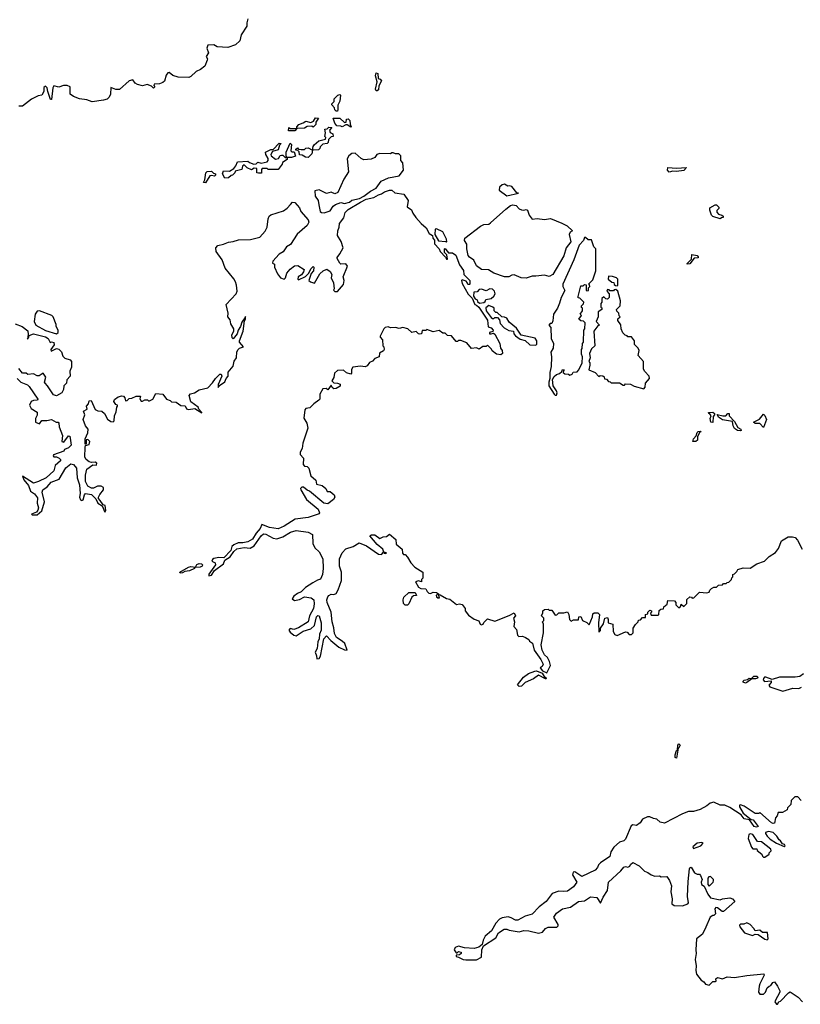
# Model space of a CAD drawing. Extents: x 2106670 to 2323771, y 35271 to 224896.
# Tile 408 of 419: x 2288202 to 2294648, y 193725 to 201859. Entities that reach past the tile are written whole.
import ezdxf

# ---------------------------------------------------------------- set-up
doc = ezdxf.new("R2010")
doc.units = 0

msp = doc.modelspace()

# ---------------------------------------------------------------- linework, layer by layer
at = {"layer": '0CON20XD'}
for points in [[(2290086.7, 201865), (2290077, 201833), (2290076.7, 201805), (2290030, 201735), (2290020, 201685), (2289985, 201652), (2289920.7, 201629.3), (2289833.6, 201633.6), (2289805, 201652.5), (2289755, 201647.5), (2289747.5, 201625), (2289760, 201585), (2289742.5, 201555), (2289752.5, 201535), (2289750, 201525), (2289730, 201475), (2289695, 201448), (2289660.3, 201429.7), (2289615, 201390), (2289597.7, 201382.3), (2289510, 201385), (2289466.7, 201396.7), (2289435, 201422.5), (2289425, 201420), (2289410.4, 201399.5), (2289397.7, 201352.3), (2289385, 201340), (2289355, 201330), (2289313, 201327), (2289310, 201315), (2289316.7, 201305), (2289305.8, 201294.2), (2289290, 201310), (2289255, 201323.3), (2289215, 201313.8), (2289175, 201323.3), (2289156.7, 201335), (2289135, 201362.5), (2289105, 201353.8), (2289025, 201282.5), (2288995, 201281.2), (2288955, 201300), (2288951.9, 201245), (2288940.9, 201219.1), (2288925, 201202.5), (2288895, 201193.1), (2288800.4, 201180.5), (2288755, 201196.2), (2288695, 201203.8), (2288645, 201224.2), (2288618, 201245), (2288617.5, 201305), (2288595, 201316.1), (2288564.7, 201315.3), (2288525, 201302.3), (2288485, 201312.9), (2288474.6, 201295.4), (2288465, 201200), (2288455, 201200), (2288433.1, 201265), (2288429.5, 201295), (2288415, 201310), (2288402.1, 201297.9), (2288400.4, 201265), (2288385.7, 201235)], [(2291155, 201270), (2291145, 201270), (2291140, 201285), (2291152.5, 201345), (2291140, 201395), (2291145, 201420), (2291160, 201415), (2291161.7, 201371.7), (2291178.3, 201368.3), (2291190, 201355), (2291168.3, 201311.7), (2291165, 201280), (2291155, 201270)], [(2288385.7, 201235), (2288355, 201230), (2288298.6, 201201.4), (2288225, 201145.8), (2288194.3, 201144.3)], [(2290825, 201102.5), (2290815, 201102.5), (2290803.9, 201113.9), (2290801.7, 201131.7), (2290780, 201155), (2290780, 201165), (2290798.3, 201181.7), (2290800, 201205), (2290830, 201235), (2290845, 201240), (2290850, 201235), (2290846.7, 201185), (2290828.3, 201151.7), (2290830, 201115), (2290825, 201102.5)], [(2290475, 200940), (2290421.7, 200941.7), (2290423, 200967), (2290435, 200960), (2290490, 200960), (2290490, 200975), (2290506.4, 200993.6), (2290544, 201006), (2290565, 201020), (2290605, 201010), (2290628.3, 201021.7), (2290645, 201047.5), (2290670, 201045), (2290648.3, 201011.7), (2290646.1, 200993.9), (2290625, 200970), (2290615, 200980), (2290575, 200977.5), (2290555, 200963.8), (2290490, 200960), (2290475, 200940)], [(2290935, 200970), (2290905, 200990), (2290895, 200990), (2290865, 200972.5), (2290855, 200980), (2290821.7, 200981.7), (2290803, 201003), (2290790, 201045), (2290846.4, 201046.4), (2290885, 201010), (2290898.3, 201011.7), (2290901.7, 201038.3), (2290915, 201040), (2290927, 201027), (2290930, 200995), (2290940, 200975), (2290935, 200970)], [(2290585, 200720), (2290563, 200723), (2290535, 200740), (2290511.7, 200741.7), (2290508.3, 200768.3), (2290498.3, 200778.3), (2290481.7, 200781.7), (2290481.7, 200788.3), (2290495, 200800), (2290505, 200790), (2290525, 200787.5), (2290555, 200787.5), (2290565, 200796.7), (2290585, 200800), (2290620, 200780), (2290625, 200810), (2290634.1, 200825.9), (2290673, 200857), (2290728.3, 200871.7), (2290730, 200885), (2290722.5, 200895), (2290727.5, 200925), (2290722.5, 200955), (2290741.7, 200958.3), (2290755, 200970), (2290778.3, 200968.3), (2290760, 200945), (2290767, 200927), (2290787.5, 200915), (2290790, 200895), (2290775, 200890), (2290751.7, 200868.3), (2290750, 200845), (2290740, 200835), (2290705, 200830), (2290681.7, 200808.3), (2290680, 200795), (2290670, 200785), (2290620, 200780), (2290615, 200750), (2290585, 200720)], [(2289895, 200550), (2289876.7, 200585), (2289885, 200610), (2289933, 200607), (2289970, 200630), (2289987.7, 200652.3), (2290000, 200685), (2290085, 200690), (2290098.3, 200678.3), (2290135, 200666.7), (2290155, 200667.5), (2290168.3, 200681.7), (2290195, 200673.3), (2290245, 200683.3), (2290253.3, 200695), (2290253, 200713), (2290233.3, 200745), (2290232.5, 200765), (2290275, 200786.2), (2290295, 200787.5), (2290345, 200837.5), (2290360, 200835), (2290347.5, 200822.5), (2290336, 200784), (2290290.7, 200769.3), (2290276.7, 200745), (2290277.5, 200735), (2290315, 200707.5), (2290338.3, 200711.7), (2290353.6, 200736.4), (2290365, 200740), (2290375, 200740), (2290395, 200720), (2290410, 200720), (2290402.5, 200732.5), (2290402.5, 200765), (2290435, 200840), (2290447, 200827), (2290440, 200775), (2290448.3, 200768.3), (2290468.3, 200768.3), (2290478.3, 200731.7), (2290445, 200720), (2290410, 200720), (2290410, 200705), (2290371.7, 200678.3), (2290370, 200665), (2290335, 200622.5), (2290285, 200620), (2290255, 200622.5), (2290245, 200630), (2290205, 200630), (2290198.3, 200621.7), (2290198.3, 200591.7), (2290175, 200590), (2290160, 200595), (2290160, 200630), (2290138.3, 200631.7), (2290115, 200617.5), (2290080, 200635), (2290055, 200660), (2290041.7, 200648.3), (2290035, 200620), (2289981.7, 200608.3), (2289977.5, 200592.5), (2289960, 200575), (2289947.5, 200572.5), (2289925, 200552.5), (2289895, 200550)], [(2290715, 200264), (2290765, 200280), (2290790.7, 200319.3), (2290808.3, 200331.7), (2290855, 200347.5), (2290885, 200340), (2290925, 200351.4), (2290945, 200368.8), (2291007.8, 200382.2), (2291045, 200402), (2291097.7, 200442.3), (2291145, 200466.7), (2291186.1, 200523.9), (2291248.3, 200551.7), (2291335, 200569.2), (2291372.5, 200615), (2291367, 200677), (2291350, 200695), (2291350, 200735), (2291331.7, 200751.7), (2291305, 200750), (2291285, 200760), (2291275, 200760), (2291265, 200750), (2291175, 200752.5), (2291150, 200745), (2291135, 200720), (2291105, 200707.5), (2291045, 200702.5), (2291021.7, 200711.7), (2290972.5, 200755), (2290945, 200754), (2290918.8, 200735), (2290905, 200710), (2290917, 200603), (2290879.3, 200540.7), (2290829.3, 200430.7), (2290805, 200420), (2290775, 200433.3), (2290735, 200422.5), (2290675, 200453.8), (2290640, 200445), (2290640.7, 200400.7), (2290667.5, 200365), (2290670.7, 200330.7), (2290683.8, 200275), (2290695, 200266.2), (2290715, 200264)], [(2289735, 200510), (2289720, 200515), (2289730, 200535), (2289740, 200595), (2289750, 200605), (2289787, 200607), (2289801.7, 200591.7), (2289820, 200585), (2289820, 200575), (2289810, 200565), (2289785, 200572.5), (2289771.7, 200568.3), (2289735, 200510)], [(2293565, 200600), (2293550, 200615), (2293553, 200637), (2293625, 200632.5), (2293707, 200637), (2293685, 200613.8), (2293625, 200603.8), (2293595, 200607.5), (2293565, 200600)], [(2292225, 200404.2), (2292320, 200425), (2292307.5, 200427.5), (2292265, 200480), (2292245, 200486.2), (2292233.3, 200483.3), (2292205, 200500), (2292185, 200493.8), (2292164, 200475), (2292161.2, 200451.2), (2292225, 200404.2)], [(2288180, 198895), (2288210, 198865), (2288265, 198842.5), (2288279.3, 198829.3), (2288352.5, 198725), (2288350, 198715), (2288315, 198713.3), (2288297.5, 198705), (2288283.8, 198675), (2288297, 198647), (2288347, 198617), (2288347, 198593), (2288332.5, 198565), (2288333.6, 198533.6), (2288365, 198520), (2288385, 198547.5), (2288425, 198546.7), (2288465, 198556.7), (2288503, 198533), (2288520, 198535), (2288526.4, 198526.4), (2288528.8, 198495), (2288556, 198425), (2288550, 198375), (2288565, 198370), (2288605, 198420), (2288615, 198417.5), (2288622.7, 198382.7), (2288625.8, 198345), (2288605, 198321.2), (2288571.7, 198308.3), (2288565, 198293.8), (2288480, 198265), (2288477.5, 198255), (2288485, 198247.5), (2288505, 198248.8), (2288527.8, 198237.8), (2288539.2, 198225), (2288538.6, 198215), (2288496, 198175), (2288485, 198132), (2288421.2, 198075), (2288356.6, 198043.4), (2288315, 198031.4), (2288225, 198087.5), (2288235, 198056.7), (2288275, 198011.2), (2288291.4, 197965), (2288325, 197942), (2288348.3, 197908.3), (2288346, 197865), (2288356.7, 197825), (2288352.3, 197807.7), (2288340.4, 197789.5), (2288300, 197775), (2288308.3, 197768.3), (2288345, 197768.8), (2288385, 197802.5), (2288405.7, 197875), (2288387.5, 197955), (2288394, 197975), (2288429.8, 198000.2), (2288461.4, 198038.6), (2288527.5, 198062.5), (2288584.2, 198155.8), (2288625, 198190), (2288646.7, 198185), (2288672, 198155), (2288676.9, 198075), (2288696.5, 198016.5), (2288702.5, 197945), (2288696.2, 197915), (2288705, 197893.3), (2288715, 197886.7), (2288725, 197893.3), (2288736.1, 197933.9), (2288746.1, 197943.9), (2288795, 197937.5), (2288829.5, 197899.5), (2288848, 197865), (2288883.8, 197843.8), (2288905, 197790), (2288912.5, 197805), (2288906.7, 197845), (2288890.7, 197850.7), (2288865, 197887.1), (2288852.9, 197902.9), (2288852.9, 197915), (2288862.4, 197937.6), (2288894.3, 197975), (2288893.3, 197995), (2288875, 198006.2), (2288845, 198006.7), (2288812.3, 197987.7), (2288795, 197988.6), (2288765, 198006), (2288744.4, 198045), (2288744.2, 198095), (2288756.2, 198145), (2288805, 198182.5), (2288835, 198180), (2288837.5, 198195), (2288825, 198202.5), (2288795, 198200), (2288775, 198206.2), (2288751.2, 198225), (2288740, 198245), (2288741.2, 198328.8), (2288745, 198340), (2288775, 198350), (2288780, 198375), (2288765, 198390), (2288751.7, 198388.3), (2288750, 198355), (2288745, 198350), (2288743.3, 198355), (2288742.5, 198395), (2288763.3, 198446.7), (2288766.2, 198475), (2288744.2, 198504.2), (2288726.7, 198555), (2288740, 198595), (2288730, 198625), (2288758.3, 198641.7), (2288753, 198667), (2288770, 198685), (2288775, 198710), (2288791.7, 198711.7), (2288825, 198640), (2288848.3, 198628.3), (2288880, 198625), (2288902.5, 198605), (2288928, 198558), (2288955, 198540), (2288973, 198537), (2288982.5, 198545), (2288983.9, 198586.1), (2288999.3, 198620.7), (2289003, 198657), (2289010, 198665), (2289010, 198675), (2288995, 198680), (2288980, 198705), (2288985, 198720), (2289015, 198742.5), (2289045, 198752.5), (2289058.3, 198748.3), (2289070, 198735), (2289075, 198710), (2289088.3, 198711.7), (2289105, 198730), (2289127, 198733), (2289165, 198750), (2289198.3, 198748.3), (2289193, 198727), (2289205, 198707.5), (2289215, 198706.7), (2289235, 198718.8), (2289258.3, 198718.3), (2289265, 198710), (2289275, 198710), (2289300, 198725), (2289325, 198770), (2289385, 198766.7), (2289413.6, 198723.6), (2289445, 198712.5), (2289455, 198702.5), (2289495, 198700), (2289532.9, 198672.9), (2289568, 198668), (2289580, 198645), (2289595, 198637.5), (2289647, 198647), (2289705, 198610), (2289706.7, 198615), (2289681.2, 198641.2), (2289675, 198657.5), (2289615, 198703.3), (2289600, 198755), (2289611.7, 198768.3), (2289645, 198777.5), (2289685, 198800), (2289755, 198817.5), (2289795, 198860), (2289817.5, 198895), (2289855, 198930), (2289865, 198930), (2289870, 198915), (2289840, 198845), (2289841.7, 198821.7), (2289852.5, 198837.5), (2289895, 198867.5), (2289906.7, 198895), (2289923.3, 198915), (2289924.1, 198945.9), (2289963.6, 198996.4), (2289972.3, 199037.7), (2289991.2, 199065), (2289996.2, 199115), (2290006.2, 199135), (2290017.5, 199145), (2290050, 199155), (2290016.2, 199195), (2290016.2, 199205), (2290046, 199285), (2290058.8, 199371.2), (2290066.2, 199385), (2290066.7, 199406.7), (2290060, 199395), (2290035, 199358.8), (2290026.2, 199325), (2290005.7, 199295), (2289996.5, 199263.5), (2289965, 199223.3), (2289955, 199230), (2289954.4, 199255), (2289969.2, 199285), (2289969.2, 199305), (2289946.7, 199345), (2289940, 199380), (2289921.4, 199405), (2289924, 199435), (2289906.7, 199505), (2289988.8, 199595), (2289996.7, 199615), (2289991.2, 199665), (2289983.9, 199693.9), (2289968.8, 199718.8), (2289898, 199805), (2289874.2, 199875), (2289824.2, 199945), (2289822.5, 199975), (2289837.3, 199992.7), (2289885, 200003.8), (2289925, 200022), (2289965, 200026), (2290009.3, 200040.7), (2290108.3, 200041.7), (2290185, 200061.2), (2290228.8, 200111.2), (2290246.7, 200145), (2290252.9, 200215), (2290263, 200237), (2290274.5, 200245.6), (2290379.6, 200280.4), (2290409.4, 200300.6), (2290438.6, 200331.4), (2290455, 200351.2), (2290475, 200350), (2290512, 200305), (2290523.9, 200273.9), (2290583.3, 200205), (2290588.8, 200185), (2290575, 200158), (2290494.2, 200085.8), (2290438.3, 200001.7), (2290405, 199982.5), (2290378.3, 199941.7), (2290345, 199922.5), (2290292.5, 199865), (2290288.3, 199848.3), (2290305, 199840), (2290306.7, 199815), (2290330.3, 199760.3), (2290356.7, 199725), (2290385, 199715.8), (2290398, 199725), (2290408.6, 199765), (2290435, 199799.2), (2290470, 199825), (2290497.5, 199827.5), (2290550, 199795), (2290546.7, 199775), (2290529.3, 199750.7), (2290502.5, 199735), (2290500, 199715), (2290505, 199710), (2290563, 199737), (2290590, 199765), (2290605, 199800), (2290625, 199820), (2290630, 199815), (2290627, 199783), (2290608.3, 199761.7), (2290590, 199705), (2290603, 199693), (2290635, 199682.5), (2290680.7, 199759.3), (2290707, 199783), (2290737, 199797), (2290765, 199780), (2290780, 199755), (2290773.3, 199725), (2290793.3, 199685), (2290800, 199635), (2290792.5, 199625), (2290803, 199613), (2290825, 199613.3), (2290875, 199670), (2290880, 199705), (2290872.5, 199735), (2290908.3, 199821.7), (2290895, 199841.2), (2290855, 199840), (2290845, 199846.7), (2290823.3, 199885), (2290823.3, 199895), (2290846.1, 199923.9), (2290872.5, 199975), (2290857, 200027), (2290827.5, 200075), (2290830, 200115), (2290841.2, 200145), (2290843.3, 200175), (2290877.7, 200222.3), (2290890, 200265), (2290915, 200290.8), (2291015, 200351.2), (2291064.2, 200375.8), (2291125, 200390), (2291165, 200413.3), (2291190.7, 200419.3), (2291215, 200436.7), (2291255, 200450), (2291275, 200450), (2291298.3, 200428.3), (2291375, 200417.5), (2291408.8, 200365), (2291401.7, 200311.7), (2291437.7, 200287.7), (2291449.3, 200259.3), (2291473.3, 200225), (2291516.1, 200176.1), (2291559.3, 200139.3), (2291583.6, 200093.6), (2291610, 200075), (2291612.5, 200055), (2291627, 200037), (2291628.3, 200008.3), (2291666.2, 199966.2), (2291673.9, 199943.9), (2291718.3, 199898.3), (2291725, 199880), (2291735, 199880), (2291730, 199915), (2291710, 199935), (2291710, 199965), (2291715, 199970), (2291721.7, 199961.7), (2291741.7, 199931.7), (2291775, 199933.8), (2291803.3, 199913.3), (2291835, 199832.5), (2291867, 199787), (2291870, 199755), (2291920, 199705), (2291920, 199675), (2291915, 199670), (2291901.7, 199671.7), (2291898.3, 199688.3), (2291888.3, 199698.3), (2291855, 199710), (2291850, 199705), (2291855, 199680), (2291905, 199592.5), (2291938.3, 199558.3), (2291960, 199505), (2291975, 199500), (2291993, 199483), (2292066.2, 199376.2), (2292071.7, 199321.7), (2292095, 199312.5), (2292112.5, 199295), (2292108.3, 199281.7), (2292080, 199275), (2292080, 199265), (2292095, 199262.5), (2292115, 199270), (2292125, 199260), (2292167.5, 199185), (2292172.5, 199145), (2292187, 199127), (2292188.3, 199101.7), (2292175, 199090), (2292140, 199095), (2292103.3, 199123.3), (2292098.3, 199138.3), (2292065, 199170), (2292055, 199160), (2292025, 199160), (2291995, 199137.5), (2291975, 199147.5), (2291933, 199143), (2291895, 199190), (2291845, 199210), (2291825, 199210), (2291818.3, 199201.7), (2291805, 199200), (2291768.3, 199248.3), (2291735, 199250), (2291715, 199270), (2291695, 199270), (2291665, 199290), (2291615, 199280), (2291565, 199300), (2291555, 199290), (2291525, 199290), (2291520, 199265), (2291505, 199260), (2291495, 199262.5), (2291475, 199282.5), (2291440, 199275), (2291406, 199306), (2291366.4, 199316.4), (2291335, 199306.7), (2291305, 199316.7), (2291265, 199313.3), (2291245, 199322.5), (2291220, 199315)], [(2292385, 199724.7), (2292342.5, 199725), (2292285, 199750), (2292265, 199747.8), (2292240, 199735), (2292204.2, 199735.8), (2292116.7, 199765), (2292072.5, 199792.5), (2292014.5, 199795), (2291973.8, 199825), (2291953, 199873), (2291915, 199897.1), (2291905, 199912), (2291893.1, 199965), (2291895.4, 200005), (2291876, 200035), (2291878.2, 200055), (2292007.7, 200152.3), (2292035, 200166.9), (2292075, 200170.8), (2292090.4, 200179.5), (2292215.5, 200295), (2292255, 200323.4), (2292275, 200330.5), (2292301.9, 200325), (2292327.2, 200297.2), (2292345, 200286.9), (2292365, 200285.5), (2292385, 200292.2), (2292395, 200286.7), (2292409.2, 200245), (2292435, 200211.2), (2292475, 200217.8), (2292535, 200208), (2292585, 200217.4), (2292677.7, 200177.7), (2292721.4, 200155), (2292767.5, 200115), (2292746.7, 200103.3), (2292740, 200085), (2292752.9, 200025), (2292715.2, 199975), (2292695, 199909.4), (2292605.1, 199754.9), (2292575, 199737.9), (2292535, 199749.4), (2292465, 199738.8), (2292435, 199740.8), (2292385, 199724.7)], [(2293985, 200212.5), (2293925, 200233.8), (2293915, 200243.3), (2293900, 200285), (2293900, 200305), (2293945, 200330), (2293955, 200330), (2293975, 200310), (2293975, 200300), (2293958.3, 200281.7), (2293958.3, 200268.3), (2293973, 200253), (2294000, 200245), (2294010, 200235), (2294010, 200225), (2293997, 200223), (2293985, 200212.5)], [(2291725, 200022.5), (2291730, 200025), (2291727.5, 200045), (2291696.7, 200105), (2291645, 200130), (2291631.7, 200128.3), (2291630, 200085), (2291660.7, 200030.7), (2291717.5, 200027.5), (2291725, 200022.5)], [(2292625, 198756.7), (2292635, 198757.5), (2292639.2, 198775), (2292635, 198792.5), (2292605.8, 198835), (2292602.3, 198887.7), (2292615, 198912.5), (2292635, 198927.5), (2292660, 198935), (2292678.3, 198951.7), (2292685, 198970), (2292700, 198965), (2292691.7, 198958.3), (2292690, 198945), (2292703, 198933), (2292735, 198930), (2292745, 198922.5), (2292765, 198930), (2292771.7, 198948.3), (2292805, 198950), (2292820, 198965), (2292847, 199023), (2292850, 199075), (2292840, 199095), (2292840, 199135), (2292847, 199143), (2292850, 199185), (2292857.5, 199195), (2292860, 199295), (2292867.5, 199305), (2292870, 199355), (2292858.3, 199368.3), (2292835, 199370), (2292820, 199385), (2292840, 199415), (2292830, 199425), (2292850, 199455), (2292850, 199475), (2292841.7, 199481.7), (2292840, 199495), (2292858.3, 199511.7), (2292860, 199525), (2292828.3, 199558.3), (2292812.5, 199562.5), (2292813.3, 199573.3), (2292835, 199660), (2292855, 199660), (2292865, 199670), (2292878.3, 199668.3), (2292880, 199625), (2292885, 199620), (2292898.3, 199621.7), (2292900, 199645), (2292910, 199655), (2292908.3, 199668.3), (2292900, 199675), (2292935, 199710), (2292960, 199785), (2292960, 199965), (2292943, 199983), (2292925, 200040), (2292895, 200040), (2292875, 200060), (2292865, 200060), (2292857.5, 200035), (2292820.8, 199995), (2292777.1, 199875), (2292687.5, 199675), (2292687.5, 199655), (2292703, 199623), (2292672.5, 199565), (2292658.3, 199518.3), (2292643.3, 199475), (2292610, 199425), (2292605, 199370), (2292595, 199350), (2292581.7, 199348.3), (2292570, 199335), (2292586.7, 199316.7), (2292590, 199225), (2292611.2, 199185), (2292606.2, 199145), (2292587, 199113), (2292593.3, 199075), (2292590, 198995), (2292579.2, 198945), (2292580, 198895), (2292570, 198865), (2292570, 198835), (2292615, 198766.7), (2292625, 198756.7)], [(2293715, 199840), (2293712.5, 199845), (2293748.3, 199881.7), (2293751.7, 199918.3), (2293795, 199910), (2293805, 199900), (2293805, 199892.5), (2293771.7, 199888.3), (2293735, 199842.5), (2293715, 199840)], [(2293135, 199660), (2293140, 199665), (2293140, 199715), (2293130, 199725), (2293097, 199737), (2293065, 199740), (2293060, 199715), (2293091.7, 199691.7), (2293108.3, 199688.3), (2293111.7, 199671.7), (2293121.7, 199661.7), (2293135, 199660)], [(2291998.3, 199518.3), (2292035, 199522.5), (2292045, 199530), (2292051.7, 199548.3), (2292095, 199556.7), (2292117.5, 199575), (2292127.5, 199595), (2292122.5, 199615), (2292105, 199632.5), (2292083.6, 199636.4), (2292055, 199620), (2292015, 199632.5), (2291995, 199630), (2291978.3, 199611.7), (2291951.7, 199608.3), (2291950, 199575), (2291961.7, 199551.7), (2291980, 199545), (2291981.7, 199531.7), (2291998.3, 199518.3)], [(2293355, 198810), (2293367, 198823), (2293370, 198855), (2293402.5, 198895), (2293400, 198915), (2293363.6, 198953.6), (2293353, 198973), (2293352.5, 199035), (2293310, 199085), (2293317.5, 199125), (2293310, 199145), (2293280, 199175), (2293280, 199205), (2293255, 199240), (2293225, 199240), (2293218.3, 199248.3), (2293201.7, 199251.7), (2293182.5, 199272.5), (2293170, 199305), (2293167, 199337), (2293140, 199375), (2293141.7, 199388.3), (2293160, 199405), (2293151.7, 199411.7), (2293150, 199435), (2293131.7, 199451.7), (2293130, 199465), (2293160, 199495), (2293162.5, 199535), (2293140, 199615), (2293125, 199630), (2293111.7, 199628.3), (2293105, 199620), (2293075, 199620), (2293068.3, 199628.3), (2293055, 199630), (2293050, 199615), (2293070, 199595), (2293070, 199565), (2293055, 199550), (2293041.7, 199551.7), (2293025, 199570), (2293010, 199555), (2293010, 199525), (2293000, 199515), (2293000, 199485), (2293008.3, 199478.3), (2293010, 199465), (2292980, 199445), (2292980, 199405), (2292963.3, 199365), (2292990, 199335), (2292975, 199330), (2292943.3, 199285), (2292950, 199165), (2292925, 199140), (2292908.3, 199101.7), (2292912.5, 199065), (2292902.5, 199035), (2292910, 199025), (2292910, 199005), (2292902.5, 198965), (2292953, 198943), (2292985, 198910), (2292995, 198920), (2293017, 198917), (2293028.3, 198908.3), (2293031.7, 198891.7), (2293048.3, 198888.3), (2293065, 198870), (2293078.3, 198868.3), (2293085, 198860), (2293155, 198860), (2293185, 198840), (2293195, 198840), (2293205, 198850), (2293245, 198847.5), (2293275, 198832.5), (2293355, 198810)], [(2288505, 199263.8), (2288520, 199275), (2288520, 199295), (2288503, 199323), (2288501.7, 199341.7), (2288477.5, 199405), (2288467.5, 199415), (2288365, 199454.3), (2288345, 199452), (2288329.4, 199425), (2288321.2, 199365), (2288335, 199336.7), (2288415, 199292), (2288505, 199263.8)], [(2292465, 199170), (2292471.7, 199178.3), (2292471.2, 199205), (2292457.5, 199227.5), (2292343, 199253), (2292305, 199310), (2292245, 199360), (2292223.9, 199393.9), (2292205, 199402.5), (2292183, 199403), (2292145, 199440), (2292135, 199440), (2292120, 199455), (2292120, 199475), (2292110, 199485), (2292075, 199496.7), (2292051.7, 199478.3), (2292052.5, 199455), (2292095, 199400), (2292105, 199390), (2292118.3, 199391.7), (2292125, 199400), (2292148.3, 199398.3), (2292165, 199380), (2292170, 199350), (2292203.3, 199313.3), (2292242, 199292), (2292280, 199285), (2292283, 199263), (2292297, 199247), (2292335, 199220), (2292375, 199207.5), (2292415, 199172.5), (2292465, 199170)], [(2288165, 199347.5), (2288222, 199325), (2288267.9, 199287.9), (2288273, 199257), (2288265, 199220), (2288275, 199230), (2288280, 199250), (2288315, 199263.3), (2288415, 199238), (2288436.2, 199225), (2288452.5, 199192.5), (2288465, 199197.5), (2288483, 199193), (2288486.4, 199173.6), (2288460, 199135), (2288461.7, 199121.7), (2288505, 199142.5), (2288525, 199137.5), (2288546.1, 199116.1), (2288559.3, 199079.3), (2288573.6, 199063.6), (2288618.3, 199048.3), (2288630, 199035), (2288630.7, 198989.3), (2288616.7, 198955), (2288617.5, 198915), (2288590, 198885), (2288587.5, 198855), (2288567.5, 198835), (2288563.8, 198805), (2288548.8, 198775), (2288505, 198751.4), (2288480.3, 198760.3), (2288432.5, 198835), (2288412.5, 198855), (2288407.5, 198865), (2288417.5, 198905), (2288395, 198940), (2288363, 198917), (2288345, 198917.5), (2288315, 198933.3), (2288268.3, 198928.3), (2288255, 198940), (2288225, 198937.5), (2288195, 198977.5)], [(2291220, 199315), (2291207.5, 199305), (2291177.5, 199245), (2291177.5, 199235), (2291197.5, 199215), (2291200, 199165), (2291210, 199155), (2291212.5, 199135), (2291205, 199122.5), (2291172.5, 199105), (2291170, 199075), (2291135, 199060), (2291115, 199037.5), (2291091.7, 199028.3), (2291071.7, 198998.3), (2291055, 198992.5), (2291015, 198996.7), (2290951.7, 198988.3), (2290940.7, 198969.3), (2290941.7, 198938.3), (2290935, 198930), (2290901.7, 198941.7), (2290875, 198962.5), (2290825, 198960), (2290801.7, 198938.3), (2290797, 198903), (2290780, 198875), (2290795, 198860), (2290827.5, 198857.5), (2290848.3, 198848.3), (2290848.3, 198831.7), (2290815, 198812.5), (2290795, 198810), (2290781.7, 198821.7), (2290775, 198840), (2290745, 198800), (2290731.7, 198811.7), (2290705, 198810), (2290680, 198765), (2290680, 198725), (2290672.5, 198715), (2290630, 198685), (2290598.3, 198651.7), (2290565, 198646.7), (2290557.5, 198635), (2290548.3, 198568.3), (2290572.5, 198525), (2290582.5, 198485), (2290540.7, 198359.3), (2290533.9, 198316.1), (2290517.5, 198285), (2290518.3, 198268.3), (2290546.4, 198236.4), (2290543, 198183), (2290555, 198170), (2290577, 198167), (2290590, 198155), (2290605, 198090), (2290647.5, 198055), (2290651.7, 198021.7), (2290700.7, 198010.7), (2290730, 197985), (2290741.7, 197961.7), (2290765, 197962.5), (2290797.5, 197935), (2290803.3, 197915), (2290793.3, 197895), (2290745, 197858.8), (2290712, 197865), (2290595, 197963.3), (2290575, 197971.2), (2290545, 197997.5), (2290531.7, 197998.3), (2290521.2, 197985), (2290523.3, 197975), (2290571.2, 197895), (2290665.3, 197815.3), (2290678.8, 197785), (2290673.9, 197776.1), (2290585, 197746), (2290477.4, 197732.6), (2290385, 197674.4), (2290335, 197651.9), (2290265, 197664.5), (2290202.3, 197687.7), (2290188.1, 197655), (2290153.3, 197616.7), (2290125, 197567.5), (2290085, 197545.4), (2290045, 197536.9), (2290005, 197538.1), (2289970, 197520), (2289954.4, 197505.6), (2289946.6, 197473.4), (2289887.9, 197412.1), (2289845, 197416.7), (2289805, 197406.7), (2289795, 197398.6), (2289789.2, 197385), (2289815, 197372), (2289817.5, 197355), (2289762.9, 197277.1), (2289765, 197264.3), (2289785, 197269.4), (2289810.4, 197309.6), (2289884.2, 197365), (2289896.9, 197393.1), (2289939.1, 197420.9), (2289970, 197465), (2289995, 197487.5), (2290055, 197499.2), (2290105, 197493.1), (2290138.8, 197511.2), (2290195, 197595.7), (2290215, 197610.6), (2290235, 197609.4), (2290295, 197575.6), (2290325, 197570.8), (2290375, 197585.6), (2290436.7, 197625), (2290485, 197637.8), (2290584.1, 197624.1), (2290620, 197605), (2290621.2, 197531.2), (2290640, 197495), (2290673.8, 197463.8), (2290703.8, 197405), (2290708.8, 197325), (2290703.3, 197275), (2290685, 197237.5), (2290660, 197230), (2290622.9, 197207.1), (2290562.9, 197167.1), (2290525, 197133.8), (2290495, 197120), (2290465, 197096.7), (2290452, 197075), (2290471.9, 197061.9), (2290511.7, 197068.3), (2290555, 197090), (2290607.5, 197082.5), (2290630, 197065), (2290633.3, 197033.3), (2290628.1, 196995), (2290594.2, 196935), (2290583.8, 196885), (2290505, 196834), (2290465, 196820), (2290435, 196828.8), (2290423.8, 196815), (2290435, 196798.8), (2290466.7, 196775), (2290485, 196770), (2290543.2, 196806.8), (2290605, 196825.8), (2290636, 196855), (2290652.5, 196925), (2290665, 196936.2), (2290675, 196933.3), (2290691.9, 196875), (2290692, 196815), (2290677.1, 196782.9), (2290676, 196745), (2290665, 196720), (2290659.2, 196665), (2290642, 196635), (2290653.3, 196605), (2290655, 196580), (2290675, 196582.5), (2290685, 196600), (2290714, 196745), (2290735, 196770), (2290770.3, 196730.3), (2290836.4, 196676.4), (2290885, 196652.5), (2290905, 196650), (2290885.7, 196705.7), (2290865, 196726.2), (2290816.7, 196755), (2290801.7, 196788.3), (2290796.7, 196835), (2290781.2, 196885), (2290774.2, 196965), (2290740, 197045), (2290738.6, 197065), (2290745, 197092.5), (2290755, 197102.5), (2290775, 197112.5), (2290795, 197110), (2290815, 197120), (2290831.7, 197148.3), (2290860, 197225), (2290858.8, 197295), (2290843.8, 197345), (2290842, 197405), (2290863.8, 197455), (2290895, 197488.8), (2290955, 197506.7), (2291005, 197536.2), (2291065, 197512.5), (2291165, 197444), (2291188.8, 197441.2), (2291205, 197460), (2291211.7, 197451.7), (2291225, 197450), (2291230, 197455), (2291210, 197460), (2291200, 197485), (2291154.3, 197524.3), (2291092.5, 197595), (2291107, 197603), (2291135, 197602.5), (2291175, 197572.5), (2291203, 197587), (2291231.7, 197588.3), (2291255, 197610), (2291307.5, 197565), (2291310, 197525), (2291360, 197485), (2291361.7, 197451.7), (2291371.7, 197441.7), (2291385, 197440), (2291405, 197420), (2291430.7, 197370.7), (2291465, 197337.5), (2291530, 197295), (2291530, 197245), (2291520, 197235), (2291520, 197215), (2291495, 197222.5), (2291470, 197215), (2291495, 197170), (2291515, 197160), (2291556.1, 197156.1), (2291566.7, 197135), (2291581.7, 197121.7), (2291595, 197117.5), (2291615, 197130), (2291645, 197127.5), (2291660, 197115), (2291660, 197110), (2291640, 197105), (2291645, 197090), (2291655, 197082.5), (2291667.5, 197082.5), (2291660, 197110), (2291675, 197107.5), (2291725, 197077.5), (2291755, 197072.5), (2291808.3, 197028.3), (2291835, 197032.5), (2291855, 197027.5), (2291880, 196995), (2291880, 196975), (2291908.3, 196938.3), (2291955, 196907.5), (2291992.5, 196892.5), (2292003.3, 196865), (2292015, 196860), (2292030, 196865), (2292035, 196880), (2292065, 196910), (2292125, 196890), (2292243.6, 196936.4), (2292285, 196960), (2292296.7, 196935), (2292280, 196915), (2292286.7, 196885), (2292282.5, 196845), (2292305, 196820), (2292312.5, 196775), (2292323, 196763), (2292355, 196767.5), (2292380, 196755), (2292405, 196740), (2292412.5, 196725), (2292437.3, 196707.3), (2292450.9, 196650.9), (2292505, 196573.3), (2292523.3, 196535), (2292517.5, 196515), (2292500, 196505), (2292519.3, 196479.3), (2292555, 196462.5), (2292583.8, 196525), (2292577.5, 196557.5), (2292561.2, 196591.2), (2292535, 196613.3), (2292515, 196650), (2292508.8, 196695), (2292526.2, 196795), (2292527.5, 196865), (2292520, 196885), (2292530, 196895), (2292530, 196915), (2292510, 196935), (2292521.7, 196958.3), (2292522.5, 196975), (2292535, 196987.5), (2292565, 196990), (2292575, 196980), (2292595, 196980), (2292625, 196940), (2292638.3, 196941.7), (2292655, 196960), (2292695, 196960), (2292725, 196967.5), (2292736.7, 196945), (2292742.5, 196905), (2292755, 196890), (2292775, 196900), (2292815, 196900), (2292820, 196925), (2292835, 196930), (2292850, 196895), (2292885, 196880), (2292905, 196860), (2292932.5, 196925), (2292935, 196950), (2292945, 196960), (2292975, 196960), (2292990, 196945), (2292981.2, 196875), (2292985, 196800), (2292997, 196813), (2292998.3, 196831.7), (2293021.7, 196868.3), (2293033.3, 196915), (2293055, 196920), (2293062.5, 196905), (2293060, 196875), (2293100, 196865), (2293102.5, 196805), (2293115, 196780), (2293135, 196772.5), (2293205, 196802.5), (2293218.3, 196798.3), (2293235, 196780), (2293255, 196780), (2293267, 196793), (2293268.3, 196831.7), (2293287, 196863), (2293310, 196885), (2293311.7, 196898.3), (2293328.3, 196901.7), (2293345, 196920), (2293368.3, 196921.7), (2293370, 196945), (2293388.3, 196951.7), (2293390, 196965), (2293405, 196980), (2293420, 196975), (2293420, 196965), (2293410, 196955), (2293415, 196940), (2293475, 196940), (2293480, 196945), (2293481.7, 196978.3), (2293495, 196990), (2293518.3, 196991.7), (2293521.7, 197008.3), (2293548.3, 197031.7), (2293555, 197060), (2293608.3, 197058.3), (2293620, 197045), (2293620, 197025), (2293645, 197000), (2293658.3, 197011.7), (2293665, 197030), (2293685, 197010), (2293710, 197035), (2293711.7, 197068.3), (2293735, 197090), (2293748.3, 197088.3), (2293755, 197080), (2293768.3, 197081.7), (2293815, 197130), (2293877, 197123), (2293895, 197130), (2293900, 197145), (2293915, 197160), (2293935, 197170), (2293955, 197170), (2293973, 197187), (2294005, 197190), (2294015, 197200), (2294035, 197200), (2294045, 197210), (2294058.3, 197211.7), (2294080, 197235), (2294081.7, 197248.3), (2294090, 197255), (2294090, 197275), (2294105, 197280), (2294125, 197300), (2294131.7, 197318.3), (2294175, 197330), (2294235, 197327.5), (2294290, 197365), (2294353, 197387), (2294390, 197425), (2294443, 197457), (2294468.3, 197491.7), (2294492.5, 197555), (2294547, 197587), (2294583, 197587), (2294605, 197580), (2294625, 197560), (2294663.3, 197485)], [(2293925, 198530), (2293910, 198535), (2293904, 198565), (2293912.5, 198585), (2293901.7, 198601.7), (2293892.5, 198605), (2293890, 198615), (2293925, 198616.7), (2293940, 198605), (2293940, 198595), (2293928.3, 198581.7), (2293925, 198530)], [(2294155, 198463.3), (2294130, 198465), (2294105, 198482.5), (2294093.3, 198505), (2294088.3, 198538.3), (2294005, 198552.5), (2293973.3, 198575), (2293961.7, 198598.3), (2294007, 198587), (2294033, 198587), (2294050, 198605), (2294060, 198605), (2294060, 198585), (2294105, 198540), (2294130.7, 198490.7), (2294157.5, 198475), (2294160, 198465), (2294155, 198463.3)], [(2294345, 198490), (2294315, 198522.5), (2294275, 198523.3), (2294262.5, 198535), (2294310, 198560), (2294345, 198600), (2294355, 198590), (2294367.5, 198555), (2294345, 198490)], [(2293785, 198374), (2293760, 198375), (2293765, 198397.5), (2293788.3, 198421.7), (2293795, 198447.5), (2293805, 198457.5), (2293825, 198460), (2293830, 198455), (2293818.3, 198451.7), (2293800, 198415), (2293800, 198385), (2293785, 198374)], [(2289527, 197287), (2289524.2, 197295), (2289596, 197335), (2289615, 197340.8), (2289653.6, 197336.4), (2289665, 197357.8), (2289685, 197367.3), (2289703.3, 197365), (2289712, 197355), (2289708.8, 197345), (2289692.8, 197337.2), (2289647.5, 197332.5), (2289646.2, 197325), (2289605, 197305.6), (2289565, 197301.4), (2289545, 197290), (2289527, 197287)], [(2291385, 197022.5), (2291370, 197035), (2291367.5, 197065), (2291375, 197087.5), (2291415, 197127.5), (2291468.3, 197128.3), (2291478.3, 197101.7), (2291455, 197100), (2291440.7, 197089.3), (2291416.1, 197033.9), (2291405, 197023.3), (2291385, 197022.5)], [(2292325, 196351.2), (2292313.3, 196365), (2292362.3, 196427.7), (2292402.3, 196457.7), (2292455, 196477.5), (2292469.3, 196479.3), (2292515, 196460), (2292533, 196433), (2292547.5, 196425), (2292550, 196415), (2292545, 196412.5), (2292485, 196443.3), (2292445.7, 196414.3), (2292375, 196383.3), (2292345, 196354), (2292325, 196351.2)], [(2294195, 196379.2), (2294176.7, 196385), (2294176.2, 196395), (2294185, 196402), (2294211.7, 196408.3), (2294225, 196418.8), (2294245, 196417.5), (2294265, 196436), (2294290, 196435), (2294297.5, 196427.5), (2294295, 196420), (2294276.7, 196413.3), (2294247.5, 196412.5), (2294205, 196384), (2294195, 196379.2)], [(2294673.6, 196456.4), (2294645, 196433.8), (2294605, 196427.5), (2294475, 196428.8), (2294415, 196407.5), (2294363, 196427), (2294352.5, 196427.5), (2294343, 196417), (2294340, 196405), (2294352.5, 196392.5), (2294408.3, 196398.3), (2294407, 196383), (2294388.3, 196361.7), (2294395, 196347.5), (2294505, 196311.2), (2294585, 196336.7), (2294635, 196332.5), (2294657.5, 196345)], [(2293625, 195757.5), (2293615, 195763.3), (2293614.4, 195785), (2293625, 195822.5), (2293632.5, 195827.5), (2293636.2, 195865), (2293645.9, 195875.9), (2293655.5, 195865), (2293645, 195843.3), (2293638.3, 195841.7), (2293625, 195757.5)], [(2294655, 195410), (2294628.3, 195438.3), (2294601.7, 195438.3), (2294571.7, 195408.3), (2294570, 195375), (2294541.7, 195348.3), (2294538.3, 195331.7), (2294501.7, 195308.3), (2294465, 195310), (2294457, 195283), (2294442.5, 195265), (2294435, 195222.5), (2294425, 195217.5), (2294410, 195225), (2294315, 195310), (2294305, 195300), (2294275, 195300), (2294185, 195362), (2294155, 195373.3), (2294145, 195370), (2294146.2, 195355), (2294176.7, 195305), (2294241.7, 195251.7), (2294258.3, 195248.3), (2294300, 195195), (2294285, 195187.5), (2294267.5, 195195), (2294228.3, 195248.3), (2294185, 195257.5), (2294159.3, 195289.3), (2294065, 195350), (2294025, 195368.8), (2293985, 195370), (2293935, 195393.8), (2293904.2, 195385.8), (2293875, 195363.3), (2293820, 195335), (2293765, 195318.8), (2293725, 195318.8), (2293675, 195298), (2293527.4, 195222.6), (2293490.2, 195230.2), (2293464.3, 195254.3), (2293435, 195259.6), (2293405, 195274.4), (2293385, 195272.9), (2293345.3, 195254.7), (2293325, 195223.3), (2293295, 195203.3), (2293265, 195206.7), (2293250.7, 195199.3), (2293205, 195090), (2293190, 195075), (2293155, 195064), (2293107, 195023), (2293084.2, 194985), (2293075.5, 194945), (2292997.5, 194895), (2292981.7, 194878.3), (2292973.3, 194855), (2292955, 194832), (2292845, 194781.2), (2292785, 194818.1), (2292773.4, 194816.6), (2292768.1, 194795), (2292802, 194735), (2292775, 194694.3), (2292725, 194660.9), (2292695, 194655.7), (2292655, 194659.2), (2292600, 194640), (2292548.6, 194575), (2292490.5, 194529.5), (2292435, 194470), (2292375, 194453.1), (2292315, 194420), (2292295, 194420), (2292260.4, 194440.4), (2292236.3, 194446.3), (2292185, 194438.2), (2292165, 194428.9), (2292135, 194394.3), (2292096.8, 194333.2), (2292045, 194289.2), (2292028.6, 194255), (2292020.7, 194219.3), (2291992.5, 194197.5), (2291955, 194186.5), (2291875, 194192), (2291825, 194204.2), (2291797.5, 194195), (2291790, 194175), (2291805, 194150), (2291815, 194150), (2291825, 194162.5), (2291847.5, 194155), (2291846.7, 194145), (2291835, 194133.3), (2291805, 194130), (2291805, 194120), (2291825, 194114.3), (2291864, 194095), (2291885, 194092), (2291975, 194093.5), (2292015, 194114.2), (2292018.6, 194175), (2292031.7, 194208.3), (2292135, 194274), (2292156, 194315), (2292202.5, 194345), (2292225, 194346.9), (2292245, 194337.5), (2292325, 194323.5), (2292365, 194333.5), (2292405, 194332.5), (2292485, 194312), (2292518.3, 194321.7), (2292545, 194350), (2292565, 194361.2), (2292638, 194362), (2292647.5, 194372.5), (2292647.5, 194385), (2292613.8, 194443.8), (2292635, 194478), (2292685, 194513.8), (2292751.2, 194528.8), (2292817.5, 194575), (2292865, 194580), (2292915, 194612.5), (2292968.3, 194608.3), (2292998.3, 194561.7), (2293019.3, 194610.7), (2293056.7, 194665), (2293064, 194735), (2293165, 194827.5), (2293191.7, 194858.3), (2293205, 194863.3), (2293225, 194857.5), (2293240, 194865), (2293245, 194880), (2293265, 194897.5), (2293318.3, 194868.3), (2293360, 194825), (2293390, 194815), (2293415, 194793.3), (2293447, 194783), (2293485, 194787.5), (2293498.3, 194778.3), (2293545, 194780), (2293568.6, 194748.6), (2293584.2, 194705), (2293580, 194655), (2293590, 194595), (2293586.2, 194555), (2293605, 194541.2), (2293675, 194537.5), (2293720, 194555), (2293726, 194564), (2293717.5, 194615), (2293721.7, 194738.3), (2293732.5, 194845), (2293735, 194853.3), (2293747.3, 194857.3), (2293775, 194810), (2293795, 194800), (2293815, 194800), (2293825, 194790), (2293836.2, 194755), (2293830, 194735), (2293832.5, 194715), (2293855, 194700), (2293884.1, 194634.1), (2293905, 194603.3), (2293985, 194587.5), (2294005, 194596.2), (2294065, 194603.8), (2294087.5, 194595), (2294107.5, 194575), (2294015, 194492.5), (2294001.7, 194491.7), (2293965, 194522.5), (2293950, 194525), (2293942.5, 194515), (2293947, 194473), (2293935, 194460), (2293925, 194460), (2293902.5, 194445), (2293868.3, 194361.7), (2293840, 194305), (2293790, 194265), (2293784.3, 194175), (2293789.2, 194145), (2293780.5, 194095), (2293787.9, 194042.1), (2293784.3, 194005), (2293791.4, 193975), (2293830, 193925), (2293852, 193912), (2293865, 193892), (2293895, 193884.4), (2293925, 193913.3), (2293947.7, 193912.3), (2293952.5, 193915), (2293951.2, 193935), (2293964.4, 193945.6), (2294005.7, 193934.3), (2294045, 193952.9), (2294105, 193945.5), (2294205, 193964.2), (2294346.1, 193976.1), (2294350, 193965), (2294312.5, 193895), (2294307.5, 193875), (2294302.5, 193825), (2294315, 193810), (2294345, 193810), (2294360, 193825), (2294375, 193860), (2294390, 193875), (2294405, 193880), (2294420, 193905), (2294435, 193910), (2294460, 193875), (2294477.5, 193835), (2294477.5, 193825), (2294440, 193755), (2294437.5, 193745), (2294450, 193725), (2294460, 193725), (2294470, 193745), (2294485, 193750), (2294550.7, 193819.3), (2294565, 193827.5), (2294630, 193785), (2294665, 193746.2)], [(2294355, 194940), (2294390, 194965), (2294390, 194975), (2294407.5, 194992.5), (2294405, 195007.5), (2294328.3, 195068.3), (2294295, 195070), (2294256.7, 195126.7), (2294235, 195133.3), (2294222, 195128), (2294216.2, 195095), (2294245, 195023.3), (2294255, 195010), (2294288.3, 195008.3), (2294292.5, 194995), (2294330, 194965), (2294335, 194950), (2294345, 194940), (2294355, 194940)], [(2294515, 195030), (2294522.5, 195035), (2294516.7, 195045), (2294500.4, 195050.5), (2294485, 195076.7), (2294473.3, 195083.3), (2294453.3, 195115), (2294425, 195143.3), (2294385, 195152.5), (2294360, 195145), (2294360, 195135), (2294373.3, 195115), (2294399.6, 195089.5), (2294452.5, 195055), (2294515, 195030)], [(2293765, 195012.5), (2293827.5, 195035), (2293846.2, 195056.2), (2293835, 195062.5), (2293795, 195055.8), (2293760, 195025), (2293765, 195012.5)], [(2293895, 194700), (2293927.5, 194735), (2293930, 194745), (2293930, 194755), (2293905, 194780), (2293891.7, 194778.3), (2293883.3, 194766.7), (2293883.6, 194713.6), (2293895, 194700)], [(2294375, 194257.5), (2294382.5, 194265), (2294378.3, 194318.3), (2294335, 194317.5), (2294315, 194337.5), (2294275, 194332.5), (2294265, 194352.5), (2294233, 194383), (2294205, 194397.5), (2294181.7, 194388.3), (2294155, 194387.5), (2294145, 194380), (2294147.5, 194365), (2294186.4, 194316.4), (2294254.2, 194294.2), (2294275.8, 194304.2), (2294301.2, 194301.2), (2294355, 194262), (2294375, 194257.5)]]:
    msp.add_lwpolyline(points, dxfattribs=at)

doc.saveas('drawing.dxf')
